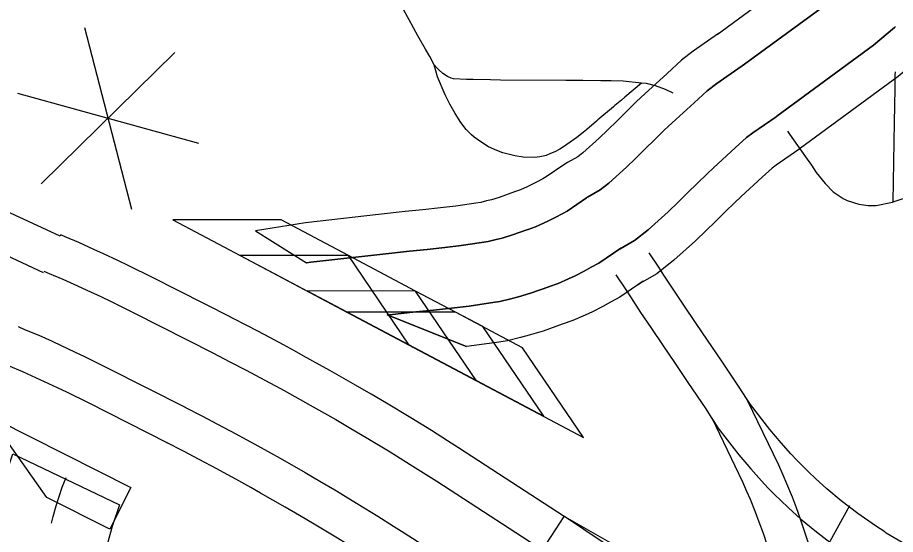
# Model space of a CAD drawing. Extents: x -19 to 366, y -4 to 359.
# Drawn here: x 155.4399 to 155.7942, y 193.6727 to 193.8813 of the extents above; entities that cross this region are included whole.
import ezdxf

# ---------------------------------------------------------------- set-up
doc = ezdxf.new("R2010")
doc.units = 0
for name, color, linetype in [('R_Contour Annot', 7, 'Continuous'), ('R_Exist Surface Annot', 7, 'Continuous'), ('R_Striping', 7, 'Continuous'), ('R_Water', 7, 'Continuous'), ('R_Xsect Slope', 7, 'Continuous'), ('Sheet Fence', 7, 'Continuous'), ('T_Vehicle Path Lt Minor', 7, 'Continuous')]:
    doc.layers.add(name, color=color, linetype=linetype)

msp = doc.modelspace()

# ---------------------------------------------------------------- linework, layer by layer
at = {"layer": 'R_Contour Annot'}
for p, q in [((155.79423, 193.87765), (155.79383, 193.87731)), ((155.72225, 193.8744), (155.72285, 193.87484)), ((155.72225, 193.8744), (155.72285, 193.87484)), ((155.73177, 193.86142), (155.732, 193.86159)), ((155.70206, 193.85881), (155.70206, 193.85881)), ((155.70206, 193.85881), (155.70206, 193.85881)), ((155.71291, 193.84692), (155.71291, 193.84692)), ((155.71291, 193.84692), (155.71291, 193.84692)), ((155.74634, 193.84158), (155.746, 193.84133)), ((155.746, 193.84133), (155.74634, 193.84158)), ((155.72951, 193.82874), (155.72951, 193.82874)), ((155.75586, 193.8286), (155.75515, 193.82809)), ((155.75586, 193.8286), (155.75515, 193.82809)), ((155.66192, 193.82279), (155.66042, 193.82188)), ((155.66192, 193.82279), (155.66042, 193.82188)), ((155.74036, 193.81685), (155.74036, 193.81685)), ((155.74036, 193.81685), (155.74036, 193.81685)), ((155.64048, 193.81099), (155.64042, 193.81097)), ((155.64048, 193.81099), (155.64042, 193.81097)), ((155.66991, 193.80882), (155.66949, 193.80858)), ((155.62486, 193.80646), (155.62485, 193.80646)), ((155.62486, 193.80646), (155.62485, 193.80646)), ((155.64592, 193.79584), (155.64589, 193.79583)), ((155.62722, 193.79053), (155.62722, 193.79053)), ((155.68214, 193.78745), (155.68335, 193.78823)), ((155.68335, 193.78823), (155.68214, 193.78745)), ((155.69014, 193.77348), (155.69242, 193.77493)), ((155.69014, 193.77348), (155.69242, 193.77493)), ((155.65424, 193.77267), (155.65426, 193.77267)), ((155.63084, 193.76618), (155.63084, 193.76618)), ((155.65969, 193.75752), (155.65973, 193.75753)), ((155.65969, 193.75752), (155.65973, 193.75753)), ((155.6332, 193.75025), (155.63321, 193.75025)), ((155.6332, 193.75025), (155.63321, 193.75025))]:
    msp.add_line(p, q, dxfattribs=at)
for points in [[(155.7677, 193.90853), (155.76025, 193.90229), (155.72225, 193.8744)], [(155.7677, 193.90853), (155.76025, 193.90229), (155.72225, 193.8744)], [(155.77803, 193.89619), (155.77019, 193.88962), (155.73177, 193.86142)], [(155.73177, 193.86142), (155.77019, 193.88962), (155.77803, 193.89619)], [(155.72285, 193.87484), (155.71258, 193.86774), (155.70785, 193.8641), (155.70206, 193.85881)], [(155.72285, 193.87484), (155.71258, 193.86774), (155.70785, 193.8641), (155.70206, 193.85881)], [(155.79383, 193.87731), (155.78539, 193.87024), (155.74634, 193.84158)], [(155.74634, 193.84158), (155.78539, 193.87024), (155.79383, 193.87731)], [(155.80417, 193.86496), (155.79533, 193.85756), (155.75586, 193.8286)], [(155.80417, 193.86496), (155.79533, 193.85756), (155.75586, 193.8286)], [(155.732, 193.86159), (155.72207, 193.85473), (155.7182, 193.85175), (155.71291, 193.84692)], [(155.71291, 193.84692), (155.7182, 193.85175), (155.72207, 193.85473), (155.732, 193.86159)], [(155.70206, 193.85881), (155.69304, 193.85059), (155.68974, 193.84741), (155.68604, 193.84381), (155.6817, 193.83958), (155.67808, 193.83604), (155.67467, 193.83272), (155.66808, 193.82678), (155.66598, 193.82512), (155.66192, 193.82279)], [(155.70206, 193.85881), (155.69304, 193.85059), (155.68974, 193.84741), (155.68604, 193.84381), (155.6817, 193.83958), (155.67808, 193.83604), (155.67467, 193.83272), (155.66808, 193.82678), (155.66598, 193.82512), (155.66192, 193.82279)], [(155.71291, 193.84692), (155.70405, 193.83884), (155.70093, 193.83583), (155.69727, 193.83228), (155.69295, 193.82807), (155.68932, 193.82451), (155.68567, 193.82096), (155.67848, 193.81449), (155.67503, 193.81175), (155.66991, 193.80882)], [(155.66991, 193.80882), (155.67503, 193.81175), (155.67848, 193.81449), (155.68567, 193.82096), (155.68932, 193.82451), (155.69295, 193.82807), (155.69727, 193.83228), (155.70093, 193.83583), (155.70405, 193.83884), (155.71291, 193.84692)], [(155.746, 193.84133), (155.73658, 193.83483), (155.73404, 193.83287), (155.72951, 193.82874)], [(155.72951, 193.82874), (155.73404, 193.83287), (155.73658, 193.83483), (155.746, 193.84133)], [(155.72951, 193.82874), (155.72089, 193.82087), (155.71804, 193.81813), (155.71444, 193.81463), (155.71016, 193.81045), (155.70651, 193.80689), (155.7025, 193.80299), (155.69439, 193.79568), (155.68888, 193.79131), (155.68214, 193.78745)], [(155.68214, 193.78745), (155.68888, 193.79131), (155.69439, 193.79568), (155.7025, 193.80299), (155.70651, 193.80689), (155.71016, 193.81045), (155.71444, 193.81463), (155.71804, 193.81813), (155.72089, 193.82087), (155.72951, 193.82874)], [(155.75515, 193.82809), (155.74607, 193.82182), (155.74439, 193.82052), (155.74036, 193.81685)], [(155.75515, 193.82809), (155.74607, 193.82182), (155.74439, 193.82052), (155.74036, 193.81685)], [(155.66042, 193.82188), (155.65325, 193.81699), (155.6519, 193.81625), (155.64966, 193.81503), (155.64723, 193.8138), (155.64559, 193.81305), (155.6429, 193.81186), (155.64048, 193.81099)], [(155.66042, 193.82188), (155.65325, 193.81699), (155.6519, 193.81625), (155.64966, 193.81503), (155.64723, 193.8138), (155.64559, 193.81305), (155.6429, 193.81186), (155.64048, 193.81099)], [(155.74036, 193.81685), (155.7319, 193.80913), (155.72923, 193.80655), (155.72566, 193.80309), (155.7214, 193.79894), (155.71775, 193.79536), (155.7135, 193.79123), (155.70479, 193.78338), (155.69793, 193.77794), (155.69014, 193.77348)], [(155.74036, 193.81685), (155.7319, 193.80913), (155.72923, 193.80655), (155.72566, 193.80309), (155.7214, 193.79894), (155.71775, 193.79536), (155.7135, 193.79123), (155.70479, 193.78338), (155.69793, 193.77794), (155.69014, 193.77348)], [(155.64042, 193.81097), (155.63424, 193.80874), (155.63116, 193.80782), (155.62921, 193.80731), (155.62684, 193.80675), (155.62486, 193.80646)], [(155.64042, 193.81097), (155.63424, 193.80874), (155.63116, 193.80782), (155.62921, 193.80731), (155.62684, 193.80675), (155.62486, 193.80646)], [(155.66949, 193.80858), (155.66167, 193.80325), (155.65964, 193.80214), (155.65715, 193.80077), (155.65422, 193.79929), (155.6522, 193.79837), (155.64888, 193.7969), (155.64592, 193.79584)], [(155.64592, 193.79584), (155.64888, 193.7969), (155.6522, 193.79837), (155.65422, 193.79929), (155.65715, 193.80077), (155.65964, 193.80214), (155.66167, 193.80325), (155.66949, 193.80858)], [(155.62485, 193.80646), (155.61684, 193.80526), (155.61055, 193.80455), (155.60344, 193.80377), (155.59638, 193.80302), (155.58555, 193.80188), (155.5561, 193.79853), (155.53598, 193.79528), (155.55652, 193.78229)], [(155.62485, 193.80646), (155.61684, 193.80526), (155.61055, 193.80455), (155.60344, 193.80377), (155.59638, 193.80302), (155.58555, 193.80188), (155.5561, 193.79853), (155.53598, 193.79528), (155.55652, 193.78229)], [(155.64589, 193.79583), (155.63927, 193.79344), (155.63548, 193.79231), (155.6331, 193.79169), (155.6299, 193.79093), (155.62722, 193.79053)], [(155.62722, 193.79053), (155.6299, 193.79093), (155.6331, 193.79169), (155.63548, 193.79231), (155.63927, 193.79344), (155.64589, 193.79583)], [(155.62722, 193.79053), (155.61893, 193.7893), (155.61234, 193.78855), (155.60517, 193.78776), (155.59807, 193.78701), (155.5873, 193.78588), (155.55829, 193.78258), (155.55652, 193.78229)], [(155.55652, 193.78229), (155.55829, 193.78258), (155.5873, 193.78588), (155.59807, 193.78701), (155.60517, 193.78776), (155.61234, 193.78855), (155.61893, 193.7893), (155.62722, 193.79053)], [(155.68335, 193.78823), (155.67455, 193.78223), (155.67147, 193.78054), (155.66861, 193.77898), (155.6649, 193.77711), (155.66231, 193.77592), (155.65803, 193.77403), (155.65424, 193.77267)], [(155.65424, 193.77267), (155.65803, 193.77403), (155.66231, 193.77592), (155.6649, 193.77711), (155.66861, 193.77898), (155.67147, 193.78054), (155.67455, 193.78223), (155.68335, 193.78823)], [(155.69242, 193.77493), (155.68297, 193.76849), (155.6792, 193.76642), (155.6761, 193.76472), (155.67188, 193.7626), (155.66892, 193.76124), (155.66401, 193.75907), (155.65969, 193.75752)], [(155.69242, 193.77493), (155.68297, 193.76849), (155.6792, 193.76642), (155.6761, 193.76472), (155.67188, 193.7626), (155.66892, 193.76124), (155.66401, 193.75907), (155.65969, 193.75752)], [(155.65426, 193.77267), (155.64696, 193.77004), (155.64208, 193.76859), (155.63905, 193.7678), (155.63457, 193.76673), (155.63084, 193.76618)], [(155.63084, 193.76618), (155.63457, 193.76673), (155.63905, 193.7678), (155.64208, 193.76859), (155.64696, 193.77004), (155.65426, 193.77267)], [(155.63084, 193.76618), (155.62213, 193.76488), (155.61507, 193.76408), (155.60781, 193.76329), (155.60066, 193.76252), (155.58998, 193.7614), (155.58915, 193.76131), (155.62107, 193.74856)], [(155.62107, 193.74856), (155.58915, 193.76131), (155.58998, 193.7614), (155.60066, 193.76252), (155.60781, 193.76329), (155.61507, 193.76408), (155.62213, 193.76488), (155.63084, 193.76618)], [(155.65973, 193.75753), (155.65199, 193.75474), (155.6464, 193.75308), (155.64295, 193.75218), (155.63762, 193.75091), (155.6332, 193.75025)], [(155.65973, 193.75753), (155.65199, 193.75474), (155.6464, 193.75308), (155.64295, 193.75218), (155.63762, 193.75091), (155.6332, 193.75025)], [(155.63321, 193.75025), (155.62422, 193.74892), (155.62107, 193.74856)], [(155.63321, 193.75025), (155.62422, 193.74892), (155.62107, 193.74856)], [(155.47313, 193.64073), (155.42579, 193.63986), (155.42571, 193.65538), (155.42692, 193.6646), (155.42918, 193.67694), (155.43287, 193.69008), (155.43808, 193.70528), (155.48106, 193.68463)], [(155.48106, 193.68463), (155.4781, 193.67599), (155.47536, 193.66625), (155.47371, 193.65724), (155.47307, 193.65239), (155.47313, 193.64073)]]:
    msp.add_lwpolyline(points, dxfattribs=at)
at = {"layer": 'R_Exist Surface Annot'}
for p, q in [((155.45737, 193.7936), (155.45709, 193.79307)), ((155.52619, 193.76026), (155.526, 193.76036)), ((155.50009, 193.7098), (155.50028, 193.7097))]:
    msp.add_line(p, q, dxfattribs=at)
for points in [[(155.45709, 193.79307), (155.43709, 193.80237), (155.42887, 193.80542), (155.42243, 193.80776), (155.41468, 193.81052), (155.40811, 193.81273), (155.39846, 193.81581), (155.38751, 193.81902), (155.37757, 193.82172), (155.37066, 193.82354), (155.36202, 193.82567), (155.35326, 193.8277), (155.34779, 193.82891), (155.34417, 193.82967), (155.34059, 193.83043), (155.31395, 193.83588)], [(155.31072, 193.82011), (155.33731, 193.81467), (155.34086, 193.81392), (155.34439, 193.81318), (155.3497, 193.812), (155.35828, 193.81001), (155.36668, 193.80794), (155.37341, 193.80617), (155.38314, 193.80352), (155.39375, 193.80042), (155.40309, 193.79743), (155.40941, 193.79531), (155.41699, 193.79261), (155.42333, 193.79031), (155.43088, 193.7875), (155.45031, 193.77847)], [(155.526, 193.76036), (155.49434, 193.77643), (155.4848, 193.78116), (155.48044, 193.78326), (155.4746, 193.78599), (155.47071, 193.78775), (155.46466, 193.7905), (155.45917, 193.79277), (155.45737, 193.7936)], [(155.73407, 193.72762), (155.7311, 193.73222), (155.72384, 193.74303), (155.71838, 193.75115), (155.71381, 193.75789), (155.7088, 193.76525), (155.70478, 193.77125), (155.70074, 193.77737), (155.69871, 193.78055), (155.69477, 193.78644)], [(155.45057, 193.77901), (155.45269, 193.77802), (155.45826, 193.77572), (155.46407, 193.77309), (155.46787, 193.77137), (155.47353, 193.76872), (155.47773, 193.76669), (155.48712, 193.76204), (155.51871, 193.74601)], [(155.68139, 193.77749), (155.68523, 193.77175), (155.68724, 193.76861), (155.69138, 193.76234), (155.69545, 193.75625), (155.70049, 193.74884), (155.70504, 193.74214), (155.71048, 193.73405), (155.71765, 193.72336), (155.72055, 193.71889)], [(155.65175, 193.66645), (155.66054, 193.67994), (155.6233, 193.70421), (155.61782, 193.70774), (155.61343, 193.71052), (155.60691, 193.71463), (155.59862, 193.71974), (155.58886, 193.72564), (155.58258, 193.72936), (155.57636, 193.73301), (155.566, 193.73888), (155.56184, 193.74123), (155.55525, 193.74487), (155.55169, 193.7468), (155.54732, 193.74918), (155.53968, 193.75327), (155.53303, 193.75673), (155.52619, 193.76026)], [(155.44018, 193.75669), (155.44279, 193.75548), (155.44847, 193.75313), (155.45391, 193.75066), (155.45758, 193.749), (155.46297, 193.74647), (155.46693, 193.74457), (155.47608, 193.74003), (155.50757, 193.72405)], [(155.5188, 193.74597), (155.52562, 193.74244), (155.53217, 193.73904), (155.53968, 193.73501), (155.544, 193.73266), (155.54752, 193.73075), (155.55399, 193.72718), (155.55807, 193.72487), (155.56832, 193.71907), (155.5744, 193.71549), (155.58059, 193.71182), (155.59023, 193.706), (155.5984, 193.70096), (155.60483, 193.69692), (155.60915, 193.69417), (155.61455, 193.6907), (155.65175, 193.66645)], [(155.50028, 193.7097), (155.46886, 193.72564), (155.45986, 193.73011), (155.45606, 193.73193), (155.45085, 193.73438), (155.44727, 193.73599), (155.44207, 193.73835), (155.43631, 193.74073), (155.43338, 193.7421)], [(155.8268, 193.65442), (155.8168, 193.6588), (155.80493, 193.66482), (155.7904, 193.67329), (155.78986, 193.67375), (155.78619, 193.67613), (155.77901, 193.68117), (155.77235, 193.68631), (155.76647, 193.69119), (155.76194, 193.69528), (155.75907, 193.698), (155.75678, 193.70024), (155.75451, 193.70259), (155.75201, 193.70522), (155.74804, 193.70969), (155.74352, 193.71503), (155.73567, 193.72513), (155.73408, 193.7276)], [(155.76877, 193.63507), (155.76474, 193.64962), (155.7641, 193.65218), (155.76157, 193.66082), (155.76024, 193.66576), (155.75965, 193.66742), (155.75922, 193.66874), (155.75775, 193.67329), (155.75603, 193.67849), (155.7542, 193.68344), (155.7526, 193.68776), (155.75036, 193.6932), (155.7489, 193.69663), (155.74715, 193.70064), (155.73456, 193.72675)], [(155.50748, 193.7241), (155.51429, 193.72058), (155.52068, 193.71726), (155.52798, 193.71335), (155.53225, 193.71102), (155.5357, 193.70915), (155.54197, 193.70569), (155.54594, 193.70344), (155.55602, 193.69774), (155.56188, 193.69429), (155.56794, 193.6907), (155.5774, 193.68498), (155.58538, 193.68006), (155.59168, 193.6761), (155.59589, 193.67343), (155.60116, 193.67003), (155.63831, 193.64583), (155.62952, 193.63234)], [(155.72006, 193.71976), (155.73252, 193.69392), (155.73412, 193.69025), (155.73551, 193.68698), (155.73761, 193.6819), (155.7391, 193.67786), (155.74083, 193.67318), (155.74244, 193.66829), (155.7439, 193.66378), (155.74441, 193.66223), (155.74486, 193.66096), (155.74607, 193.65645), (155.74856, 193.64798), (155.74916, 193.64554), (155.75325, 193.63077)], [(155.72053, 193.71891), (155.72252, 193.71581), (155.73102, 193.70488), (155.73588, 193.69914), (155.74015, 193.69434), (155.74288, 193.69145), (155.74536, 193.6889), (155.7479, 193.6864), (155.75102, 193.68345), (155.75593, 193.67901), (155.76229, 193.67374), (155.76946, 193.66821), (155.77718, 193.66278), (155.78027, 193.66078), (155.78109, 193.66009), (155.79722, 193.65067), (155.80993, 193.64424), (155.82033, 193.63968)], [(155.62952, 193.63234), (155.59241, 193.65652), (155.58722, 193.65986), (155.58308, 193.66249), (155.57686, 193.6664), (155.56901, 193.67124), (155.55967, 193.67689), (155.5537, 193.68043), (155.54798, 193.68379), (155.53801, 193.68943), (155.53412, 193.69164), (155.52797, 193.69503), (155.52456, 193.69688), (155.52033, 193.69918), (155.51317, 193.70302), (155.50688, 193.70628), (155.50009, 193.7098)], [(155.76306, 193.64071), (155.75457, 193.64294), (155.73716, 193.64812), (155.72221, 193.65291), (155.70761, 193.65807), (155.69584, 193.66242), (155.68265, 193.6673), (155.66015, 193.68018)], [(155.78761, 193.54593), (155.77963, 193.56233), (155.76507, 193.58513), (155.75504, 193.59935), (155.74225, 193.6142), (155.73376, 193.62334), (155.7244, 193.63241), (155.71117, 193.64375), (155.69608, 193.65574), (155.67631, 193.66947), (155.6606, 193.6799)]]:
    msp.add_lwpolyline(points, dxfattribs=at)
at = {"layer": 'R_Striping'}
for points in [[(155.60802, 193.8623), (155.60624, 193.86567), (155.60461, 193.86855), (155.60151, 193.87402), (155.59793, 193.88047), (155.59518, 193.88551), (155.59257, 193.89185)], [(155.69177, 193.85491), (155.68505, 193.84926), (155.6836, 193.84804), (155.68096, 193.84581), (155.68041, 193.84536), (155.67412, 193.84), (155.67352, 193.83951), (155.67149, 193.83778), (155.66891, 193.83554), (155.66562, 193.83297), (155.66019, 193.82914), (155.65871, 193.82817), (155.65668, 193.82715), (155.65502, 193.82641), (155.65331, 193.8257), (155.65275, 193.82551), (155.65072, 193.82512), (155.64848, 193.82485), (155.64395, 193.82497), (155.64059, 193.82555), (155.63893, 193.82588), (155.63573, 193.82676), (155.63331, 193.82762), (155.63004, 193.8291), (155.62642, 193.83141), (155.62424, 193.83304), (155.62312, 193.83401), (155.62102, 193.83616), (155.61881, 193.83895), (155.61647, 193.84264), (155.61444, 193.84635), (155.61246, 193.85017), (155.60937, 193.85744), (155.60802, 193.8623)], [(155.69177, 193.85491), (155.68427, 193.85571), (155.67946, 193.85576), (155.67531, 193.85583), (155.66801, 193.8559), (155.66117, 193.85593), (155.63487, 193.85611), (155.63085, 193.85615), (155.62378, 193.85627), (155.62104, 193.85632), (155.61579, 193.85654), (155.61491, 193.85685), (155.61347, 193.85759), (155.61161, 193.85871), (155.60991, 193.8602), (155.60922, 193.86087), (155.60802, 193.8623)], [(155.79334, 193.80697), (155.79352, 193.82313), (155.79366, 193.83123), (155.79383, 193.83897), (155.79406, 193.85269), (155.79414, 193.85806), (155.79416, 193.85941)], [(155.70448, 193.85084), (155.70147, 193.85229), (155.69735, 193.85377), (155.6937, 193.8547), (155.69177, 193.85491)], [(155.75057, 193.83544), (155.75144, 193.83423), (155.75794, 193.82506), (155.76026, 193.82175), (155.76227, 193.81886), (155.76581, 193.81439), (155.769, 193.81094), (155.77305, 193.80831), (155.77467, 193.80743), (155.7794, 193.80598), (155.7832, 193.80547), (155.78645, 193.80551), (155.79297, 193.80685), (155.79334, 193.80697)], [(155.79334, 193.80697), (155.80101, 193.80958)], [(155.45366, 193.67732), (155.4543, 193.67997), (155.4555, 193.68423), (155.45794, 193.69183), (155.45951, 193.69569)]]:
    msp.add_lwpolyline(points, dxfattribs=at)
at = {"layer": 'R_Water'}
msp.add_lwpolyline([(155.77564, 193.68433), (155.76194, 193.65944)], dxfattribs=at)
at = {"layer": 'R_Xsect Slope'}
for p, q in [((155.5026, 193.79971), (155.55032, 193.77442)), ((155.54634, 193.79968), (155.5026, 193.79971)), ((155.57345, 193.78532), (155.54634, 193.79968)), ((155.52971, 193.78534), (155.57743, 193.76006)), ((155.57345, 193.78532), (155.52971, 193.78534)), ((155.59803, 193.74914), (155.57345, 193.78532)), ((155.60056, 193.77095), (155.57345, 193.78532)), ((155.55032, 193.77442), (155.59803, 193.74914)), ((155.55682, 193.77098), (155.60454, 193.74569)), ((155.60056, 193.77095), (155.55682, 193.77098)), ((155.62514, 193.73478), (155.60056, 193.77095)), ((155.62767, 193.75658), (155.60056, 193.77095)), ((155.57286, 193.76248), (155.62057, 193.7372)), ((155.6166, 193.76245), (155.57286, 193.76248)), ((155.64371, 193.74809), (155.6166, 193.76245)), ((155.57743, 193.76006), (155.62514, 193.73478)), ((155.65225, 193.72041), (155.62767, 193.75658)), ((155.66829, 193.71191), (155.64371, 193.74809)), ((155.60454, 193.74569), (155.65225, 193.72041)), ((155.62057, 193.7372), (155.66829, 193.71191)), ((155.45181, 193.68758), (155.42838, 193.72061)), ((155.42838, 193.72061), (155.48571, 193.6917)), ((155.48571, 193.6917), (155.47718, 193.67479)), ((155.47718, 193.67479), (155.45181, 193.68758))]:
    msp.add_line(p, q, dxfattribs=at)
at = {"layer": 'Sheet Fence'}
for points in [[(156.50946, 189.3937), (156.44759, 191.65634), (156.2114, 200.27623), (155.97446, 208.89626), (155.73678, 217.51643), (155.49836, 226.13674), (155.2592, 234.75719), (155.01929, 243.37778), (154.77865, 251.9985), (154.53727, 260.61937), (154.29515, 269.24038), (154.0523, 277.86152), (153.80871, 286.48281), (153.56438, 295.10424), (153.31933, 303.72581), (153.07354, 312.34752), (152.82702, 320.96938), (152.57978, 329.59137), (152.3318, 338.21351), (152.0831, 346.83579)], [(0, 189.51617), (7.11214, 189.52059), (14.22427, 189.53386), (21.33637, 189.55597), (28.44845, 189.58693), (35.56048, 189.62672), (42.67245, 189.67537), (49.78436, 189.73285), (56.89619, 189.79918), (64.00793, 189.87436), (71.11958, 189.95838), (78.23111, 190.05124), (85.34253, 190.15294), (92.45381, 190.26349), (99.56495, 190.38288), (106.67593, 190.51112), (113.78675, 190.6482), (120.89739, 190.79412), (128.00785, 190.94888), (135.11811, 191.11248), (142.22816, 191.28493), (149.33799, 191.46621), (156.44759, 191.65634), (163.55694, 191.85531), (170.66605, 192.06312), (177.77489, 192.27977), (184.88345, 192.50526), (191.99173, 192.73959), (199.09971, 192.98276), (206.20739, 193.23477), (213.31474, 193.49561), (220.42177, 193.7653), (227.52845, 194.04382), (234.63479, 194.33118), (241.74076, 194.62738), (248.84635, 194.93241), (255.95157, 195.24628), (263.05638, 195.56898), (270.16079, 195.90052), (277.26478, 196.24089), (284.36834, 196.5901), (291.47147, 196.94814), (298.57414, 197.31501), (305.67635, 197.69072), (312.77809, 198.07525), (319.87934, 198.46862), (326.9801, 198.87082), (334.08035, 199.28185), (341.18009, 199.7017)]]:
    msp.add_spline(points, degree=3, dxfattribs=at)
at = {"layer": 'T_Vehicle Path Lt Minor'}
for p, q in [((155.46695, 193.87738), (155.48594, 193.80405)), ((155.50346, 193.86727), (155.44944, 193.81416)), ((155.43994, 193.85083), (155.51295, 193.8306))]:
    msp.add_line(p, q, dxfattribs=at)

doc.saveas('drawing.dxf')
